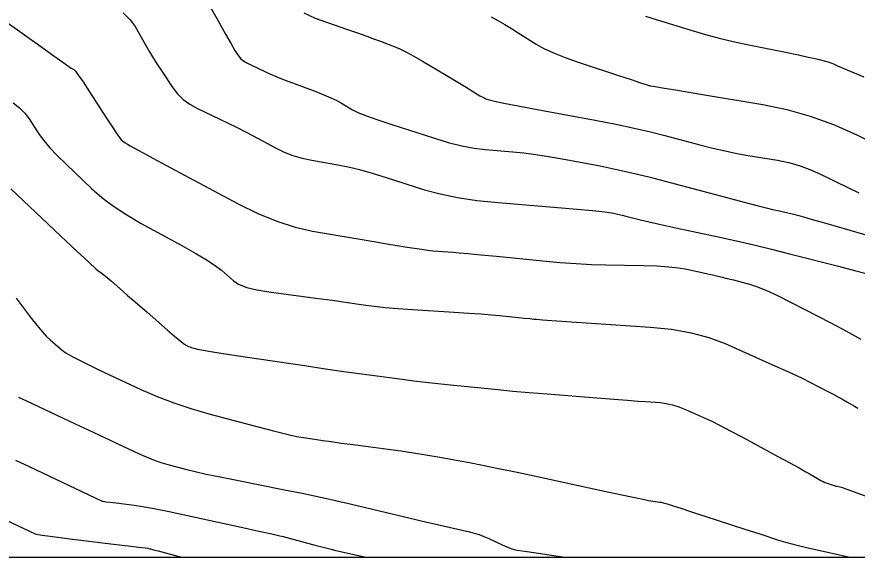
# Model space of a CAD drawing. Extents: x 2082232 to 2083549, y 592624 to 593832.
# Drawn here: x 2082260.3 to 2082311.6, y 592623.8 to 592656.8 of the extents above; entities that cross this region are included whole.
import ezdxf

# ---------------------------------------------------------------- set-up
doc = ezdxf.new("R2010")
doc.units = 0
for name, color, linetype in [('DT_X_Contour_Major', 7, 'Continuous'), ('DT_X_Contour_Minor', 7, 'Continuous'), ('DT_X_TIN_Hull', 7, 'Continuous')]:
    doc.layers.add(name, color=color, linetype=linetype)

msp = doc.modelspace()

# ---------------------------------------------------------------- linework, layer by layer
at = {"layer": 'DT_X_Contour_Major'}
for points in [[(2082266.77, 592657.052), (2082267.205, 592656.632), (2082267.509, 592656.212), (2082268.144, 592655.091), (2082268.384, 592654.676), (2082268.628, 592654.27), (2082268.875, 592653.873), (2082269.126, 592653.485), (2082269.799, 592652.463), (2082270.083, 592652.097), (2082270.431, 592651.767), (2082270.841, 592651.471), (2082271.315, 592651.21), (2082272.664, 592650.562), (2082273.171, 592650.315), (2082273.679, 592650.061), (2082274.188, 592649.798), (2082274.7, 592649.529), (2082276.066, 592648.799), (2082276.588, 592648.546), (2082277.132, 592648.337), (2082277.696, 592648.17), (2082278.28, 592648.046), (2082279.867, 592647.771), (2082280.498, 592647.646), (2082281.2, 592647.476), (2082281.974, 592647.261), (2082282.819, 592647.001), (2082285.167, 592646.249), (2082286.108, 592645.988), (2082287.169, 592645.77), (2082288.349, 592645.594), (2082289.65, 592645.461), (2082293.279, 592645.163), (2082294.488, 592645.062), (2082295.395, 592644.981), (2082295.999, 592644.922), (2082296.301, 592644.883), (2082296.701, 592644.808), (2082296.86, 592644.776), (2082297.037, 592644.736), (2082297.231, 592644.689), (2082297.442, 592644.634), (2082298.029, 592644.478), (2082298.348, 592644.399), (2082298.865, 592644.281), (2082299.579, 592644.123), (2082300.492, 592643.925), (2082303.188, 592643.343), (2082304.213, 592643.116), (2082305.263, 592642.872), (2082306.34, 592642.611), (2082307.443, 592642.332), (2082310.42, 592641.566), (2082311.403, 592641.311), (2082312.118, 592641.123)], [(2082260.392, 592633.573), (2082260.87, 592633.347), (2082261.607, 592632.998), (2082263.838, 592631.945), (2082264.629, 592631.572), (2082265.328, 592631.243), (2082265.936, 592630.958), (2082266.452, 592630.716), (2082267.706, 592630.13), (2082268.171, 592629.924), (2082268.627, 592629.744), (2082269.072, 592629.59), (2082269.507, 592629.463), (2082270.654, 592629.159), (2082271.166, 592629.032), (2082271.845, 592628.88), (2082272.689, 592628.701), (2082273.698, 592628.497), (2082276.611, 592627.919), (2082277.687, 592627.701), (2082278.729, 592627.48), (2082279.737, 592627.257), (2082280.711, 592627.032), (2082283.265, 592626.427), (2082284.129, 592626.223), (2082284.805, 592626.063), (2082285.295, 592625.948), (2082285.597, 592625.878), (2082287.908, 592625.348), (2082288.197, 592625.273), (2082288.49, 592625.179), (2082288.787, 592625.066), (2082289.088, 592624.935), (2082289.896, 592624.56), (2082290.181, 592624.434), (2082290.43, 592624.337), (2082290.644, 592624.269), (2082290.821, 592624.231), (2082291.428, 592624.14), (2082293.727, 592623.798)]]:
    msp.add_lwpolyline(points, dxfattribs=at)
at = {"layer": 'DT_X_Contour_Minor'}
for points in [[(2082271.198, 592658.971), (2082272.568, 592656.556), (2082273.024, 592655.753), (2082273.367, 592655.154), (2082273.596, 592654.76), (2082273.711, 592654.569), (2082273.866, 592654.334), (2082273.956, 592654.238), (2082274.108, 592654.127), (2082274.322, 592654.001), (2082274.599, 592653.861), (2082275.42, 592653.466), (2082275.756, 592653.311), (2082276.149, 592653.144), (2082276.597, 592652.963), (2082277.102, 592652.77), (2082278.522, 592652.236), (2082279.02, 592652.042), (2082279.447, 592651.86), (2082279.804, 592651.691), (2082280.092, 592651.535), (2082280.763, 592651.133), (2082281.103, 592650.964), (2082281.616, 592650.755), (2082282.305, 592650.509), (2082283.168, 592650.223), (2082285.701, 592649.412), (2082286.612, 592649.139), (2082287.443, 592648.929), (2082288.196, 592648.782), (2082288.87, 592648.699), (2082290.562, 592648.56), (2082291.226, 592648.494), (2082291.948, 592648.4), (2082292.727, 592648.279), (2082293.565, 592648.13), (2082295.878, 592647.696), (2082296.795, 592647.511), (2082297.813, 592647.283), (2082298.933, 592647.01), (2082300.153, 592646.694), (2082303.542, 592645.792), (2082304.674, 592645.491), (2082305.527, 592645.267), (2082306.102, 592645.119), (2082306.399, 592645.047), (2082306.82, 592644.956), (2082306.981, 592644.921), (2082307.151, 592644.881), (2082307.328, 592644.838), (2082307.513, 592644.791), (2082308.016, 592644.662), (2082308.299, 592644.585), (2082308.77, 592644.451), (2082309.431, 592644.261), (2082310.279, 592644.014), (2082312.793, 592643.281)], [(2082277.796, 592657.054), (2082278.484, 592656.726), (2082280.401, 592656.055), (2082281.069, 592655.82), (2082281.637, 592655.619), (2082282.104, 592655.45), (2082282.47, 592655.315), (2082283.313, 592654.998), (2082283.658, 592654.854), (2082284.06, 592654.657), (2082284.52, 592654.409), (2082285.038, 592654.108), (2082286.494, 592653.238), (2082286.993, 592652.939), (2082287.397, 592652.696), (2082287.707, 592652.507), (2082287.922, 592652.372), (2082288.369, 592652.088), (2082288.529, 592651.99), (2082288.672, 592651.911), (2082288.8, 592651.85), (2082288.911, 592651.806), (2082289.186, 592651.715), (2082289.442, 592651.654), (2082290.003, 592651.54), (2082290.869, 592651.371), (2082292.041, 592651.15), (2082295.573, 592650.487), (2082296.832, 592650.242), (2082297.961, 592650.007), (2082298.96, 592649.78), (2082299.828, 592649.562), (2082301.97, 592648.992), (2082302.756, 592648.79), (2082303.51, 592648.615), (2082304.231, 592648.465), (2082304.919, 592648.34), (2082306.711, 592648.042), (2082307.378, 592647.905), (2082308.038, 592647.718), (2082308.689, 592647.48), (2082309.332, 592647.192), (2082311.036, 592646.356), (2082311.672, 592646.06)], [(2082298.646, 592656.851), (2082299.366, 592656.628), (2082301.505, 592655.972), (2082302.316, 592655.734), (2082303.146, 592655.513), (2082303.994, 592655.308), (2082304.86, 592655.12), (2082307.194, 592654.641), (2082307.979, 592654.479), (2082308.581, 592654.351), (2082309.003, 592654.259), (2082309.242, 592654.203), (2082309.638, 592654.098), (2082309.78, 592654.058), (2082309.908, 592654.018), (2082310.023, 592653.976), (2082310.124, 592653.934), (2082310.376, 592653.821), (2082310.617, 592653.717), (2082311.148, 592653.488), (2082311.97, 592653.136)], [(2082259.55, 592656.567), (2082261.803, 592654.952), (2082262.549, 592654.418), (2082263.098, 592654.028), (2082263.451, 592653.78), (2082263.606, 592653.676), (2082263.757, 592653.589), (2082263.858, 592653.482), (2082264.045, 592653.229), (2082264.32, 592652.827), (2082264.681, 592652.278), (2082265.762, 592650.618), (2082266.121, 592650.069), (2082266.388, 592649.667), (2082266.564, 592649.411), (2082266.647, 592649.302), (2082266.748, 592649.207), (2082266.804, 592649.163), (2082266.896, 592649.103), (2082267.026, 592649.026), (2082267.192, 592648.933), (2082267.685, 592648.662), (2082268, 592648.491), (2082268.577, 592648.182), (2082269.414, 592647.733), (2082270.513, 592647.145), (2082273.792, 592645.393), (2082274.998, 592644.796), (2082276.157, 592644.318), (2082277.268, 592643.959), (2082278.332, 592643.719), (2082281.105, 592643.24), (2082282.063, 592643.075), (2082282.857, 592642.942), (2082283.488, 592642.838), (2082283.954, 592642.766), (2082284.978, 592642.614), (2082285.346, 592642.562), (2082285.68, 592642.52), (2082285.982, 592642.489), (2082286.251, 592642.468), (2082286.923, 592642.425), (2082287.276, 592642.398), (2082287.832, 592642.349), (2082288.591, 592642.277), (2082289.552, 592642.183), (2082292.385, 592641.903), (2082293.422, 592641.809), (2082294.41, 592641.737), (2082295.346, 592641.687), (2082296.233, 592641.659), (2082298.531, 592641.614), (2082299.341, 592641.587), (2082300.05, 592641.539), (2082300.658, 592641.471), (2082301.163, 592641.383), (2082302.376, 592641.122), (2082302.82, 592641.024), (2082303.242, 592640.928), (2082303.642, 592640.832), (2082304.02, 592640.737), (2082304.997, 592640.485), (2082305.431, 592640.344), (2082306.001, 592640.109), (2082306.705, 592639.78), (2082307.544, 592639.358), (2082309.961, 592638.107), (2082310.873, 592637.626), (2082311.795, 592637.123)], [(2082289.232, 592656.812), (2082289.644, 592656.582), (2082290.055, 592656.343), (2082290.466, 592656.095), (2082290.876, 592655.838), (2082291.97, 592655.143), (2082292.442, 592654.877), (2082293.036, 592654.602), (2082293.753, 592654.318), (2082294.592, 592654.025), (2082296.993, 592653.23), (2082297.782, 592652.969), (2082298.349, 592652.781), (2082298.694, 592652.668), (2082298.817, 592652.627), (2082298.848, 592652.618), (2082298.859, 592652.614), (2082298.871, 592652.611), (2082298.884, 592652.608), (2082298.897, 592652.605), (2082298.931, 592652.598), (2082299.126, 592652.565), (2082299.685, 592652.472), (2082300.607, 592652.318), (2082301.894, 592652.104), (2082305.809, 592651.452), (2082307.268, 592651.153), (2082308.709, 592650.743), (2082310.133, 592650.224), (2082311.538, 592649.594), (2082315.261, 592647.768)], [(2082260.055, 592651.558), (2082260.442, 592651.251), (2082260.767, 592650.925), (2082261.03, 592650.578), (2082261.649, 592649.627), (2082261.926, 592649.245), (2082262.29, 592648.814), (2082262.744, 592648.334), (2082263.285, 592647.803), (2082264.847, 592646.323), (2082265.476, 592645.774), (2082266.19, 592645.235), (2082266.991, 592644.708), (2082267.877, 592644.192), (2082270.356, 592642.83), (2082271.204, 592642.354), (2082271.889, 592641.945), (2082272.41, 592641.603), (2082272.768, 592641.329), (2082273.506, 592640.689), (2082273.848, 592640.466), (2082274.32, 592640.278), (2082274.922, 592640.123), (2082275.654, 592640.003), (2082277.78, 592639.727), (2082278.537, 592639.628), (2082279.212, 592639.537), (2082279.806, 592639.454), (2082280.319, 592639.38), (2082281.579, 592639.193), (2082282.112, 592639.124), (2082282.764, 592639.057), (2082283.537, 592638.993), (2082284.431, 592638.931), (2082286.974, 592638.769), (2082287.861, 592638.711), (2082288.618, 592638.656), (2082289.243, 592638.606), (2082289.737, 592638.56), (2082290.88, 592638.443), (2082291.271, 592638.403), (2082291.589, 592638.372), (2082291.834, 592638.348), (2082292.005, 592638.334), (2082292.362, 592638.305), (2082292.649, 592638.284), (2082293.239, 592638.243), (2082294.134, 592638.181), (2082295.333, 592638.099), (2082298.936, 592637.853), (2082300.235, 592637.721), (2082301.43, 592637.508), (2082302.52, 592637.215), (2082303.507, 592636.842), (2082305.998, 592635.74), (2082306.866, 592635.352), (2082307.603, 592635.014), (2082308.209, 592634.727), (2082308.684, 592634.49), (2082309.773, 592633.926), (2082310.153, 592633.728), (2082310.474, 592633.557), (2082310.737, 592633.413), (2082310.942, 592633.296), (2082311.41, 592633.02), (2082311.612, 592632.904)], [(2082259.923, 592646.304), (2082262.946, 592643.439), (2082263.944, 592642.496), (2082264.668, 592641.816), (2082265.119, 592641.399), (2082265.298, 592641.244), (2082265.41, 592641.182), (2082265.481, 592641.133), (2082265.608, 592641.031), (2082265.792, 592640.877), (2082266.032, 592640.67), (2082266.749, 592640.048), (2082267.043, 592639.793), (2082267.387, 592639.493), (2082267.782, 592639.148), (2082268.227, 592638.759), (2082269.48, 592637.661), (2082269.9, 592637.297), (2082270.222, 592637.027), (2082270.445, 592636.851), (2082270.569, 592636.769), (2082270.767, 592636.676), (2082270.842, 592636.643), (2082270.921, 592636.613), (2082271.002, 592636.586), (2082271.086, 592636.562), (2082271.314, 592636.501), (2082271.559, 592636.456), (2082272.123, 592636.365), (2082273.006, 592636.229), (2082274.208, 592636.047), (2082277.84, 592635.502), (2082279.118, 592635.311), (2082280.229, 592635.149), (2082281.174, 592635.016), (2082281.951, 592634.911), (2082283.801, 592634.668), (2082284.506, 592634.579), (2082285.23, 592634.492), (2082285.976, 592634.408), (2082286.742, 592634.327), (2082288.814, 592634.114), (2082289.636, 592634.033), (2082290.548, 592633.949), (2082291.551, 592633.862), (2082292.644, 592633.773), (2082295.679, 592633.53), (2082296.719, 592633.447), (2082297.559, 592633.382), (2082298.202, 592633.333), (2082298.646, 592633.301), (2082299.566, 592633.238), (2082299.919, 592633.194), (2082300.29, 592633.111), (2082300.679, 592632.987), (2082301.085, 592632.824), (2082302.191, 592632.334), (2082302.653, 592632.12), (2082303.211, 592631.843), (2082303.864, 592631.505), (2082304.613, 592631.104), (2082306.736, 592629.953), (2082307.456, 592629.561), (2082308.022, 592629.251), (2082308.435, 592629.023), (2082308.693, 592628.875), (2082309.179, 592628.589), (2082309.347, 592628.493), (2082309.486, 592628.418), (2082309.596, 592628.364), (2082309.677, 592628.332), (2082309.855, 592628.274), (2082309.918, 592628.253), (2082309.971, 592628.236), (2082310.016, 592628.221), (2082310.052, 592628.21), (2082310.136, 592628.182), (2082310.172, 592628.172), (2082310.216, 592628.16), (2082310.268, 592628.147), (2082310.329, 592628.133), (2082310.501, 592628.096), (2082310.66, 592628.046), (2082311.008, 592627.924), (2082311.545, 592627.731), (2082312.271, 592627.466)], [(2082260.243, 592639.621), (2082261.165, 592638.391), (2082261.496, 592637.963), (2082261.797, 592637.6), (2082262.069, 592637.302), (2082262.311, 592637.07), (2082262.918, 592636.539), (2082263.237, 592636.309), (2082263.739, 592636.016), (2082264.425, 592635.661), (2082265.295, 592635.244), (2082267.858, 592634.047), (2082268.838, 592633.617), (2082269.853, 592633.227), (2082270.904, 592632.875), (2082271.991, 592632.563), (2082274.938, 592631.781), (2082275.944, 592631.519), (2082276.751, 592631.319), (2082277.359, 592631.18), (2082277.768, 592631.102), (2082278.593, 592630.978), (2082278.964, 592630.925), (2082279.457, 592630.856), (2082280.072, 592630.774), (2082280.809, 592630.676), (2082282.937, 592630.397), (2082283.726, 592630.289), (2082284.495, 592630.175), (2082285.245, 592630.053), (2082285.976, 592629.925), (2082287.9, 592629.573), (2082288.706, 592629.42), (2082289.68, 592629.225), (2082290.824, 592628.987), (2082292.136, 592628.706), (2082295.86, 592627.902), (2082297.094, 592627.636), (2082298.002, 592627.442), (2082298.585, 592627.32), (2082298.843, 592627.27), (2082299.518, 592627.17), (2082299.568, 592627.161), (2082299.621, 592627.151), (2082299.675, 592627.138), (2082299.732, 592627.123), (2082299.884, 592627.081), (2082300.026, 592627.038), (2082300.336, 592626.939), (2082300.814, 592626.784), (2082301.461, 592626.574), (2082304.711, 592625.516), (2082305.688, 592625.198), (2082306.777, 592624.844), (2082307.201, 592624.713), (2082307.656, 592624.586), (2082308.143, 592624.463), (2082308.661, 592624.344), (2082311.151, 592623.798)], [(2082260.203, 592629.722), (2082261.033, 592629.329), (2082265.481, 592627.229), (2082265.552, 592627.214), (2082265.719, 592627.189), (2082265.983, 592627.154), (2082266.344, 592627.11), (2082267.436, 592626.978), (2082267.948, 592626.901), (2082268.664, 592626.77), (2082269.583, 592626.583), (2082270.707, 592626.343), (2082273.976, 592625.628), (2082275.055, 592625.392), (2082275.84, 592625.219), (2082276.331, 592625.11), (2082276.528, 592625.065), (2082278.548, 592624.522), (2082278.906, 592624.427), (2082279.212, 592624.347), (2082279.468, 592624.283), (2082279.672, 592624.234), (2082281.573, 592623.798)], [(2082259.228, 592626.241), (2082261.398, 592625.217), (2082261.57, 592625.18), (2082261.98, 592625.118), (2082262.628, 592625.033), (2082263.513, 592624.924), (2082266.191, 592624.601), (2082267.075, 592624.494), (2082267.718, 592624.414), (2082268.119, 592624.364), (2082268.28, 592624.341), (2082268.386, 592624.317), (2082268.449, 592624.302), (2082268.556, 592624.275), (2082268.708, 592624.235), (2082268.905, 592624.182), (2082270.335, 592623.798)]]:
    msp.add_lwpolyline(points, dxfattribs=at)
at = {"layer": 'DT_X_TIN_Hull'}
msp.add_lwpolyline([(2082258.811, 592623.798), (2082263.441, 592623.798), (2082267.846, 592623.798), (2082268.141, 592623.798), (2082269.25, 592623.798), (2082279.59, 592623.798), (2082287.432, 592623.798), (2082290.762, 592623.798), (2082297.202, 592623.798), (2082301.791, 592623.798), (2082307.026, 592623.798), (2082312.923, 592623.798)], dxfattribs=at)

doc.saveas('drawing.dxf')
